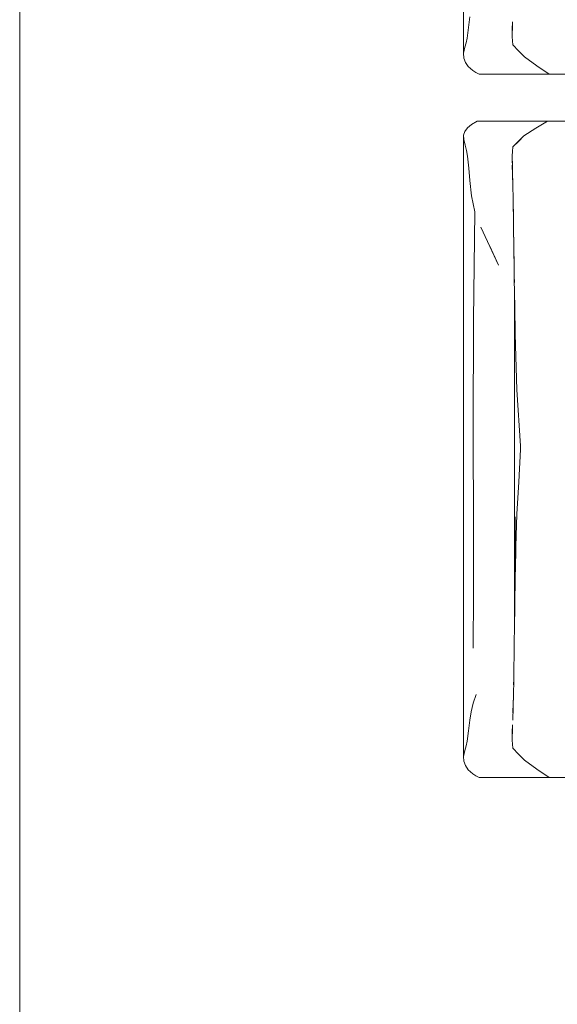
# Model space of a CAD drawing. Header units: millimetres. Extents: x 2 to 902, y -447 to 199.
# Tile 776 of 1056: x 32.787 to 33.705, y 164.66 to 166.34. Entities that reach past the tile are written whole.
import ezdxf

# ---------------------------------------------------------------- set-up
doc = ezdxf.new("R2010")
doc.units = ezdxf.units.MM
doc.header["$MEASUREMENT"] = 0
doc.layers.add('IFC-Elemento de mobília-Contorno', color=152, linetype='Continuous', lineweight=5)
doc.layers.add('IFC-Laje-Contorno', color=134, linetype='Continuous', lineweight=5)

msp = doc.modelspace()

# ---------------------------------------------------------------- linework, layer by layer
at = {"layer": 'IFC-Elemento de mobília-Contorno', "color": 7, "lineweight": 5}
for p, q in [((33.5448, 166.6172), (33.545, 166.2826)), ((33.5533, 166.3266), (33.5554, 166.3448)), ((33.6281, 166.3234), (33.6286, 166.3363)), ((33.6283, 166.3288), (33.6284, 166.3319)), ((33.5512, 166.3085), (33.5533, 166.3266)), ((33.6277, 166.3129), (33.6283, 166.3288)), ((33.6277, 166.3104), (33.6281, 166.3234)), ((33.5471, 166.2928), (33.5492, 166.3006)), ((33.5492, 166.3006), (33.5512, 166.3085)), ((33.6277, 166.3129), (33.6277, 166.3123)), ((33.6277, 166.3104), (33.6288, 166.297)), ((33.545, 166.2826), (33.5471, 166.2928)), ((33.545, 166.2826), (33.5453, 166.2744)), ((33.6288, 166.297), (33.6389, 166.2868)), ((33.6389, 166.2868), (33.649, 166.2765)), ((33.5453, 166.2744), (33.548, 166.267)), ((33.548, 166.267), (33.553, 166.2599)), ((33.649, 166.2765), (33.67, 166.2609)), ((33.553, 166.2599), (33.5607, 166.2531)), ((33.5607, 166.2531), (33.566, 166.2498)), ((33.566, 166.2498), (33.5713, 166.2466)), ((33.67, 166.2609), (33.691, 166.2466)), ((33.5713, 166.2466), (33.691, 166.2466)), ((33.691, 166.2466), (33.7734, 166.2466)), ((33.5585, 166.161), (33.5682, 166.1666)), ((33.5682, 166.1666), (33.6884, 166.1666)), ((33.6683, 166.1547), (33.6884, 166.1666)), ((33.6884, 166.1666), (33.8265, 166.1666)), ((33.545, 166.1426), (33.5473, 166.1492)), ((33.5473, 166.1492), (33.5517, 166.1553)), ((33.5517, 166.1553), (33.5585, 166.161)), ((33.648, 166.1414), (33.6683, 166.1547)), ((33.5448, 165.8363), (33.545, 166.1426)), ((33.545, 166.1426), (33.5452, 166.1352)), ((33.5452, 166.1352), (33.5476, 166.1255)), ((33.6288, 166.1229), (33.648, 166.1414)), ((33.6288, 166.1229), (33.6384, 166.1322)), ((33.6384, 166.1322), (33.648, 166.1414)), ((33.5476, 166.1255), (33.5497, 166.1164)), ((33.5497, 166.1164), (33.5518, 166.1072)), ((33.6277, 166.1073), (33.6283, 166.1151)), ((33.6277, 166.107), (33.6283, 166.115)), ((33.6283, 166.1151), (33.6288, 166.1229)), ((33.6283, 166.115), (33.6288, 166.1229)), ((33.5518, 166.1072), (33.5536, 166.0863)), ((33.6277, 166.107), (33.6284, 166.083)), ((33.6277, 166.107), (33.6282, 166.091)), ((33.5536, 166.0863), (33.5554, 166.0654)), ((33.6281, 166.0918), (33.6286, 166.0762)), ((33.6283, 166.085), (33.6284, 166.083)), ((33.6284, 166.083), (33.6286, 166.0749)), ((33.5554, 166.0654), (33.5587, 166.0393)), ((33.6286, 166.0762), (33.6291, 166.0559)), ((33.6286, 166.0749), (33.6289, 166.063)), ((33.6291, 166.0559), (33.6296, 166.0355)), ((33.5587, 166.0393), (33.5643, 166.0121)), ((33.6296, 166.0355), (33.6303, 165.9893)), ((33.6296, 166.033), (33.6296, 166.0318)), ((33.6296, 166.0318), (33.6301, 166.002)), ((33.562, 165.8274), (33.5643, 166.0121)), ((33.5742, 165.9855), (33.6048, 165.9211)), ((33.6303, 165.9893), (33.6309, 165.9477)), ((33.6303, 165.9875), (33.6303, 165.9869)), ((33.6303, 165.9869), (33.6308, 165.951)), ((33.5895, 165.9533), (33.6048, 165.9211)), ((33.6309, 165.9477), (33.6312, 165.9251)), ((33.6309, 165.9472), (33.6309, 165.943)), ((33.6309, 165.943), (33.6312, 165.9202)), ((33.6312, 165.9251), (33.6315, 165.9024)), ((33.6315, 165.9024), (33.6316, 165.8913)), ((33.6315, 165.8985), (33.6315, 165.8968)), ((33.6315, 165.8968), (33.6322, 165.8497)), ((33.6318, 165.8764), (33.6321, 165.8538)), ((33.6321, 165.3325), (33.6321, 165.8538)), ((33.6322, 165.8497), (33.6327, 165.8034)), ((33.5448, 165.8363), (33.5448, 165.4172)), ((33.5614, 165.643), (33.562, 165.8274)), ((33.6327, 165.8034), (33.6358, 165.7083)), ((33.6358, 165.7083), (33.6419, 165.6125)), ((33.5614, 165.643), (33.5618, 165.4671)), ((33.6419, 165.6125), (33.6423, 165.6099)), ((33.6419, 165.6125), (33.6421, 165.6112)), ((33.6419, 165.6062), (33.6423, 165.6099)), ((33.6421, 165.6112), (33.6423, 165.6099)), ((33.6421, 165.6081), (33.6423, 165.6099)), ((33.639, 165.551), (33.6419, 165.6062)), ((33.6419, 165.6062), (33.6421, 165.6081)), ((33.636, 165.4959), (33.639, 165.551)), ((33.6327, 165.386), (33.6327, 165.4915)), ((33.6344, 165.4409), (33.636, 165.4959)), ((33.5618, 165.4671), (33.5618, 165.3607)), ((33.6341, 165.4314), (33.6344, 165.4409)), ((33.6327, 165.386), (33.6341, 165.4314)), ((33.5448, 165.4172), (33.545, 165.0826)), ((33.6322, 165.3432), (33.6327, 165.386)), ((33.561, 165.2673), (33.5618, 165.3607)), ((33.6317, 165.2992), (33.6322, 165.3432)), ((33.6317, 165.3005), (33.6321, 165.3325)), ((33.6315, 165.28), (33.6317, 165.3005)), ((33.6316, 165.2937), (33.6317, 165.2992)), ((33.6311, 165.2564), (33.6315, 165.28)), ((33.6308, 165.2329), (33.6311, 165.2564)), ((33.6311, 165.2493), (33.6312, 165.257)), ((33.6312, 165.257), (33.6313, 165.2717)), ((33.6305, 165.2111), (33.6308, 165.2329)), ((33.6306, 165.2153), (33.6307, 165.2271)), ((33.6301, 165.1893), (33.6305, 165.2111)), ((33.6304, 165.2046), (33.6306, 165.2153)), ((33.5614, 165.1736), (33.5664, 165.1885)), ((33.6295, 165.167), (33.6301, 165.1893)), ((33.5577, 165.159), (33.5614, 165.1736)), ((33.6292, 165.1569), (33.6298, 165.174)), ((33.6298, 165.174), (33.63, 165.184)), ((33.5554, 165.1448), (33.5577, 165.159)), ((33.6289, 165.1448), (33.6295, 165.167)), ((33.5533, 165.1266), (33.5554, 165.1448)), ((33.5512, 165.1085), (33.5533, 165.1266)), ((33.6277, 165.1129), (33.6283, 165.1288)), ((33.6277, 165.1104), (33.6281, 165.1234)), ((33.6281, 165.1234), (33.6286, 165.1363)), ((33.6283, 165.1288), (33.6284, 165.1319)), ((33.5492, 165.1006), (33.5512, 165.1085)), ((33.6277, 165.1129), (33.6277, 165.1123)), ((33.6277, 165.1104), (33.6288, 165.097)), ((33.545, 165.0826), (33.5471, 165.0928)), ((33.5471, 165.0928), (33.5492, 165.1006)), ((33.6288, 165.097), (33.6389, 165.0868)), ((33.545, 165.0826), (33.5453, 165.0744)), ((33.5453, 165.0744), (33.548, 165.067)), ((33.6389, 165.0868), (33.649, 165.0765)), ((33.649, 165.0765), (33.67, 165.0609)), ((33.548, 165.067), (33.553, 165.0599)), ((33.553, 165.0599), (33.5607, 165.0531)), ((33.67, 165.0609), (33.691, 165.0466)), ((33.5607, 165.0531), (33.566, 165.0498)), ((33.566, 165.0498), (33.5713, 165.0466)), ((33.5713, 165.0466), (33.691, 165.0466)), ((33.691, 165.0466), (33.7734, 165.0466))]:
    msp.add_line(p, q, dxfattribs=at)
at = {"layer": 'IFC-Laje-Contorno', "color": 7, "lineweight": 5}
for p, q in [((32.7871, 153.7771), (32.7871, 179.9277)), ((32.7871, 156.0757), (32.7871, 179.6777))]:
    msp.add_line(p, q, dxfattribs=at)

doc.saveas('drawing.dxf')
